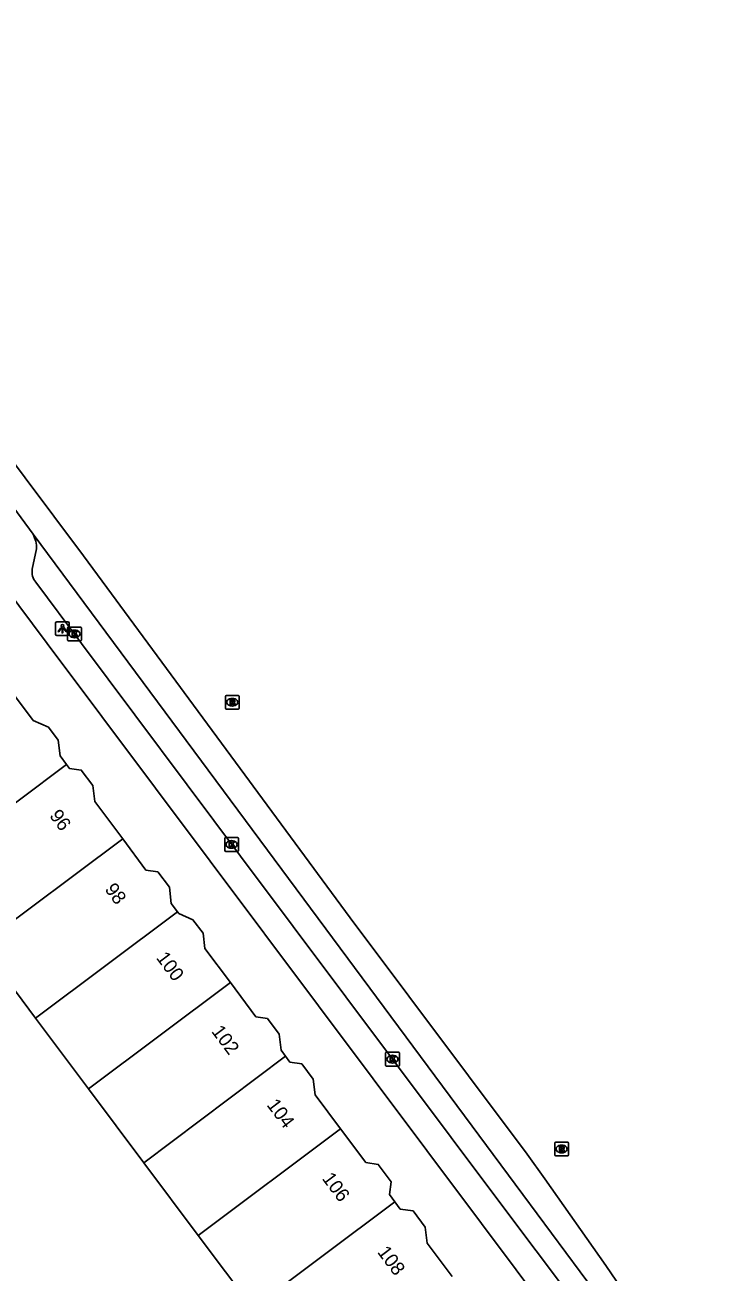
# Model space of a CAD drawing. Extents: x 160356 to 161355, y 381727 to 382845.
# Drawn here: x 161254 to 161304, y 382454.3 to 382545 of the extents above; entities that cross this region are included whole.
import ezdxf

# ---------------------------------------------------------------- set-up
doc = ezdxf.new("R2010")
doc.units = 0
for name, color, linetype in [('IMGEO_Kolk', 7, 'Continuous'), ('IMGEO_Lichtpunt', 7, 'Continuous'), ('IMGEO_Pand', 7, 'Continuous'), ('IMGEO_Pand_nummerreeks', 7, 'Continuous'), ('IMGEO_Rijbaan_lokaal_gesloten', 7, 'Continuous'), ('IMGEO_Rioolput', 7, 'Continuous'), ('IMGEO_Voetpad_open', 7, 'Continuous')]:
    doc.layers.add(name, color=color, linetype=linetype)

msp = doc.modelspace()

# ---------------------------------------------------------------- linework, layer by layer
at = {"layer": 'IMGEO_Kolk'}
for p, q in [((161257.058, 382500.262), (161257.058, 382501.114)), ((161257.133, 382501.188), (161257.985, 382501.188)), ((161257.569, 382500.408), (161257.544, 382500.408)), ((161257.546, 382500.968), (161257.571, 382500.968)), ((161258.059, 382501.114), (161258.059, 382500.262)), ((161257.985, 382500.188), (161257.133, 382500.188)), ((161268.486, 382484.947), (161268.486, 382485.799)), ((161268.561, 382485.873), (161269.413, 382485.873)), ((161268.997, 382485.093), (161268.972, 382485.093)), ((161268.974, 382485.653), (161268.999, 382485.653)), ((161269.487, 382485.799), (161269.487, 382484.947)), ((161269.413, 382484.873), (161268.561, 382484.873)), ((161280.193, 382469.329), (161280.193, 382470.181)), ((161280.268, 382470.255), (161281.12, 382470.255)), ((161280.681, 382470.035), (161280.706, 382470.035)), ((161281.194, 382470.181), (161281.194, 382469.329)), ((161281.12, 382469.255), (161280.268, 382469.255)), ((161280.704, 382469.475), (161280.679, 382469.475))]:
    msp.add_line(p, q, dxfattribs=at)
for points in [[(161257.058, 382500.262), (161257.058, 382501.114)], [(161257.133, 382501.188), (161257.985, 382501.188)], [(161257.379, 382500.888), (161257.502, 382500.888), (161257.502, 382500.737), (161257.632, 382500.888), (161257.796, 382500.888), (161257.65, 382500.737), (161257.803, 382500.488), (161257.651, 382500.488), (161257.566, 382500.652), (161257.502, 382500.585), (161257.502, 382500.488), (161257.379, 382500.488), (161257.379, 382500.888)], [(161258.059, 382501.114), (161258.059, 382500.262)], [(161257.985, 382500.188), (161257.133, 382500.188)], [(161268.486, 382484.947), (161268.486, 382485.799)], [(161268.561, 382485.873), (161269.413, 382485.873)], [(161268.807, 382485.573), (161268.93, 382485.573), (161268.93, 382485.422), (161269.06, 382485.573), (161269.224, 382485.573), (161269.078, 382485.422), (161269.231, 382485.173), (161269.079, 382485.173), (161268.994, 382485.337), (161268.93, 382485.27), (161268.93, 382485.173), (161268.807, 382485.173), (161268.807, 382485.573)], [(161269.487, 382485.799), (161269.487, 382484.947)], [(161269.413, 382484.873), (161268.561, 382484.873)], [(161280.193, 382469.329), (161280.193, 382470.181)], [(161280.268, 382470.255), (161281.12, 382470.255)], [(161280.514, 382469.955), (161280.637, 382469.955), (161280.637, 382469.804), (161280.767, 382469.955), (161280.931, 382469.955), (161280.785, 382469.804), (161280.938, 382469.555), (161280.786, 382469.555), (161280.701, 382469.719), (161280.637, 382469.652), (161280.637, 382469.555), (161280.514, 382469.555), (161280.514, 382469.955)], [(161281.194, 382470.181), (161281.194, 382469.329)], [(161281.12, 382469.255), (161280.268, 382469.255)]]:
    msp.add_lwpolyline(points, dxfattribs=at)
for centre, start, end in [((161257.135, 382501.112), 91.55205, 178.44795), ((161257.135, 382501.112), 91.55205, 178.44795), ((161257.983, 382501.112), 1.55205, 88.44795), ((161257.983, 382501.112), 1.55205, 88.44795), ((161257.135, 382500.264), 181.55205, 268.44795), ((161257.135, 382500.264), 181.55205, 268.44795), ((161257.983, 382500.264), 271.55205, 358.44795), ((161257.983, 382500.264), 271.55205, 358.44795), ((161268.563, 382485.797), 91.55205, 178.44795), ((161268.563, 382485.797), 91.55205, 178.44795), ((161269.411, 382485.797), 1.55205, 88.44795), ((161269.411, 382485.797), 1.55205, 88.44795), ((161268.563, 382484.949), 181.55205, 268.44795), ((161268.563, 382484.949), 181.55205, 268.44795), ((161269.411, 382484.949), 271.55205, 358.44795), ((161269.411, 382484.949), 271.55205, 358.44795), ((161280.27, 382470.179), 91.55205, 178.44795), ((161280.27, 382470.179), 91.55205, 178.44795), ((161281.118, 382470.179), 1.55205, 88.44795), ((161281.118, 382470.179), 1.55205, 88.44795), ((161280.27, 382469.331), 181.55205, 268.44795), ((161280.27, 382469.331), 181.55205, 268.44795), ((161281.118, 382469.331), 271.55205, 358.44795), ((161281.118, 382469.331), 271.55205, 358.44795)]:
    msp.add_arc(centre, 0.0765, start, end, dxfattribs=at)
for centre, major_axis, ratio, start_param, end_param in [((161257.545, 382500.688), (-0.387, 0.002), 0.722429, 4.712389, 7.853982), ((161257.57, 382500.688), (-0.39, 0.002), 0.717154, 1.570796, 4.712389), ((161268.973, 382485.373), (-0.387, 0.002), 0.722429, 4.712389, 7.853982), ((161268.998, 382485.373), (-0.39, 0.002), 0.717154, 1.570796, 4.712389), ((161280.68, 382469.755), (-0.387, 0.002), 0.722429, 4.712389, 7.853982), ((161280.705, 382469.755), (-0.39, 0.002), 0.717154, 1.570796, 4.712389)]:
    msp.add_ellipse(centre, major_axis=major_axis, ratio=ratio, start_param=start_param, end_param=end_param, dxfattribs=at)
at = {"layer": 'IMGEO_Lichtpunt'}
for p, q in [((161256.182, 382501.473), (161256.182, 382500.666)), ((161256.182, 382501.473), (161256.182, 382500.666)), ((161257.084, 382501.568), (161256.276, 382501.568)), ((161257.084, 382501.568), (161256.276, 382501.568)), ((161257.178, 382500.666), (161257.178, 382501.473)), ((161257.178, 382500.666), (161257.178, 382501.473)), ((161256.276, 382500.572), (161257.084, 382500.572)), ((161256.276, 382500.572), (161257.084, 382500.572))]:
    msp.add_line(p, q, dxfattribs=at)
for points in [[(161256.556, 382501.137), (161256.595, 382501.109), (161256.407, 382500.847), (161256.369, 382500.874), (161256.556, 382501.137)], [(161256.658, 382501.089), (161256.705, 382501.089), (161256.705, 382500.767), (161256.658, 382500.767), (161256.658, 382501.089)], [(161256.768, 382501.109), (161256.806, 382501.136), (161256.993, 382500.874), (161256.954, 382500.846), (161256.768, 382501.109)]]:
    msp.add_lwpolyline(points, dxfattribs=at)
msp.add_circle((161256.681, 382501.271), 0.0994, dxfattribs=at)
for centre, start, end in [((161256.276, 382501.473), 90, 180), ((161256.276, 382501.473), 90, 180), ((161257.084, 382501.473), 0, 90), ((161257.084, 382501.473), 0, 90), ((161256.276, 382500.666), 180, 270), ((161256.276, 382500.666), 180, 270), ((161257.084, 382500.666), 270, 0), ((161257.084, 382500.666), 270, 360)]:
    msp.add_arc(centre, 0.0946, start, end, dxfattribs=at)
at = {"layer": 'IMGEO_Pand'}
for points in [[(161252.82, 382496.705), (161254.558, 382494.383), (161255.662, 382493.91), (161256.366, 382492.97), (161256.503, 382491.826), (161256.986, 382491.18)], [(161256.986, 382491.18), (161246.694, 382483.483)], [(161256.986, 382491.18), (161257.193, 382490.903), (161258.051, 382490.78), (161258.89, 382489.658), (161259.029, 382488.495), (161261.065, 382485.775)], [(161250.75, 382478.062), (161261.065, 382485.775)], [(161261.065, 382485.775), (161262.757, 382483.514), (161263.619, 382483.39), (161264.459, 382482.267), (161264.601, 382481.078), (161265.058, 382480.469)], [(161265.058, 382480.469), (161254.729, 382472.744)], [(161265.058, 382480.469), (161265.155, 382480.339), (161266.175, 382479.902), (161266.915, 382478.913), (161267.047, 382477.808), (161268.903, 382475.328)], [(161254.729, 382472.744), (161250.75, 382478.062)], [(161268.903, 382475.328), (161258.576, 382467.602)], [(161268.903, 382475.328), (161270.761, 382472.845), (161271.591, 382472.725), (161272.445, 382471.585), (161272.586, 382470.4), (161272.907, 382469.971)], [(161258.576, 382467.602), (161254.729, 382472.744)], [(161262.614, 382462.206), (161272.907, 382469.971)], [(161272.907, 382469.971), (161273.228, 382469.543), (161274.09, 382469.419), (161274.933, 382468.291), (161275.068, 382467.165), (161276.915, 382464.697)], [(161262.614, 382462.206), (161258.576, 382467.602)], [(161266.555, 382456.939), (161276.915, 382464.697)], [(161276.915, 382464.697), (161278.763, 382462.228), (161279.661, 382462.098), (161280.61, 382460.831), (161280.476, 382459.899), (161280.868, 382459.375)], [(161266.555, 382456.939), (161262.614, 382462.206)], [(161280.868, 382459.375), (161270.521, 382451.639)], [(161280.868, 382459.375), (161281.262, 382458.848), (161282.191, 382458.714), (161283.069, 382457.541), (161283.209, 382456.37), (161285.027, 382453.94)], [(161270.521, 382451.639), (161266.555, 382456.939)]]:
    msp.add_lwpolyline(points, dxfattribs=at)
at = {"layer": 'IMGEO_Rijbaan_lokaal_gesloten'}
for points in [[(161117.925, 382683.211), (161123.617, 382676.443), (161133.559, 382664.319), (161143.121, 382652.621), (161160.969, 382630.22), (161167.454, 382622.169), (161172.046, 382616.96), (161178.106, 382610.235), (161184.449, 382603.321), (161188.852, 382598.538), (161202.439, 382580.494), (161219.434, 382557.619), (161238.986, 382532.046), (161258.207, 382506.378), (161277.616, 382480.046), (161290.493, 382462.855), (161291.777, 382461.04), (161296.221, 382454.757), (161300.814, 382447.985), (161304.019, 382442.807)], [(161247.941, 382516.863), (161248.765, 382515.806), (161254.544, 382507.935)], [(161254.544, 382507.935), (161290.179, 382459.912), (161296.429, 382451.481)]]:
    msp.add_lwpolyline(points, dxfattribs=at)
at = {"layer": 'IMGEO_Rioolput'}
for p, q in [((161268.535, 382495.292), (161268.535, 382496.144)), ((161268.61, 382496.218), (161269.462, 382496.218)), ((161269.023, 382495.998), (161269.048, 382495.998)), ((161269.536, 382496.144), (161269.536, 382495.292)), ((161269.462, 382495.218), (161268.61, 382495.218)), ((161269.046, 382495.438), (161269.021, 382495.438)), ((161292.499, 382462.796), (161292.499, 382463.648)), ((161292.574, 382463.722), (161293.426, 382463.722)), ((161292.987, 382463.502), (161293.012, 382463.502)), ((161293.5, 382463.648), (161293.5, 382462.796)), ((161293.426, 382462.722), (161292.574, 382462.722)), ((161293.01, 382462.942), (161292.985, 382462.942))]:
    msp.add_line(p, q, dxfattribs=at)
for points in [[(161268.535, 382495.292), (161268.535, 382496.144)], [(161268.61, 382496.218), (161269.462, 382496.218)], [(161269.124, 382495.916), (161268.872, 382495.918), (161268.872, 382495.518)], [(161269.536, 382496.144), (161269.536, 382495.292)], [(161269.462, 382495.218), (161268.61, 382495.218)], [(161268.872, 382495.518), (161268.996, 382495.518), (161268.996, 382495.68), (161269.007, 382495.68)], [(161269.05, 382495.837), (161268.996, 382495.837), (161268.996, 382495.756)], [(161268.996, 382495.756), (161269.048, 382495.756)], [(161269.054, 382495.651), (161269.125, 382495.518), (161269.265, 382495.518), (161269.2, 382495.644)], [(161292.499, 382462.796), (161292.499, 382463.648)], [(161292.574, 382463.722), (161293.426, 382463.722)], [(161293.088, 382463.42), (161292.836, 382463.422), (161292.836, 382463.022)], [(161293.014, 382463.341), (161292.96, 382463.341), (161292.96, 382463.26)], [(161292.96, 382463.26), (161293.012, 382463.26)], [(161293.5, 382463.648), (161293.5, 382462.796)], [(161293.426, 382462.722), (161292.574, 382462.722)], [(161292.836, 382463.022), (161292.96, 382463.022), (161292.96, 382463.184), (161292.971, 382463.184)], [(161293.018, 382463.155), (161293.089, 382463.022), (161293.229, 382463.022), (161293.164, 382463.148)]]:
    msp.add_lwpolyline(points, dxfattribs=at)
for centre, radius, start, end in [((161268.612, 382496.142), 0.0765, 91.55205, 178.44795), ((161268.612, 382496.142), 0.0765, 91.55205, 178.44795), ((161269.123, 382495.806), 0.109, 350.36119, 89.41601), ((161269.46, 382496.142), 0.0765, 1.55205, 88.44795), ((161269.46, 382496.142), 0.0765, 1.55205, 88.44795), ((161268.612, 382495.294), 0.0765, 181.55205, 268.44795), ((161268.612, 382495.294), 0.0765, 181.55205, 268.44795), ((161269.006, 382495.627), 0.0533, 26.02933, 88.69889), ((161269.032, 382495.945), 0.19, 274.7715, 282.96867), ((161269.056, 382495.741), 0.0964, 77.00612, 93.18647), ((161269.07, 382495.798), 0.0378, 276.66336, 79.67722), ((161269.121, 382495.806), 0.112, 277.58423, 350.98172), ((161269.105, 382495.591), 0.108, 29.51342, 73.79051), ((161269.46, 382495.294), 0.0765, 271.55205, 358.44795), ((161269.46, 382495.294), 0.0765, 271.55205, 358.44795), ((161292.576, 382463.646), 0.0765, 91.55205, 178.44795), ((161292.576, 382463.646), 0.0765, 91.55205, 178.44795), ((161292.996, 382463.449), 0.19, 274.7715, 282.96867), ((161293.02, 382463.245), 0.0964, 77.00612, 93.18647), ((161293.034, 382463.302), 0.0378, 276.66336, 79.67722), ((161293.087, 382463.31), 0.109, 350.36119, 89.41601), ((161293.085, 382463.31), 0.112, 277.58423, 350.98172), ((161293.424, 382463.646), 0.0765, 1.55205, 88.44795), ((161293.424, 382463.646), 0.0765, 1.55205, 88.44795), ((161292.576, 382462.798), 0.0765, 181.55205, 268.44795), ((161292.576, 382462.798), 0.0765, 181.55205, 268.44795), ((161292.97, 382463.131), 0.0533, 26.02933, 88.69889), ((161293.069, 382463.095), 0.108, 29.51342, 73.79051), ((161293.424, 382462.798), 0.0765, 271.55205, 358.44795), ((161293.424, 382462.798), 0.0765, 271.55205, 358.44795)]:
    msp.add_arc(centre, radius, start, end, dxfattribs=at)
for centre, major_axis, ratio, start_param, end_param in [((161269.022, 382495.718), (-0.387, 0.002), 0.722429, 4.712389, 7.853982), ((161269.047, 382495.718), (-0.39, 0.002), 0.717154, 1.570796, 4.712389), ((161292.986, 382463.222), (-0.387, 0.002), 0.722429, 4.712389, 7.853982), ((161293.011, 382463.222), (-0.39, 0.002), 0.717154, 1.570796, 4.712389)]:
    msp.add_ellipse(centre, major_axis=major_axis, ratio=ratio, start_param=start_param, end_param=end_param, dxfattribs=at)
at = {"layer": 'IMGEO_Voetpad_open'}
for points in [[(161292.218, 382451.055), (161287.175, 382457.792), (161255.578, 382500), (161243.04, 382516.778)], [(161254.486, 382505.396), (161254.788, 382506.882)], [(161293.496, 382452.678), (161288.802, 382458.94), (161269.626, 382484.519), (161258.072, 382500), (161254.755, 382504.444)]]:
    msp.add_lwpolyline(points, dxfattribs=at)
for centre, radius, start, end in [((161252.75, 382506.964), 2.04, 357.68368, 28.40885), ((161255.562, 382505.186), 1.096, 168.95959, 222.59707)]:
    msp.add_arc(centre, radius, start, end, dxfattribs=at)

# ---------------------------------------------------------------- texts
at = {"layer": 'IMGEO_Pand_nummerreeks'}
for s, p in [('96', (161255.689, 382487.453)), ('98', (161259.714, 382482.099)), ('100', (161263.46, 382477.115)), ('102', (161267.479, 382471.769)), ('104', (161271.503, 382466.416)), ('106', (161275.525, 382461.065)), ('108', (161279.551, 382455.71))]:
    msp.add_text(s, height=1, rotation=306.93264, dxfattribs=at).set_placement(p)

doc.saveas('drawing.dxf')
